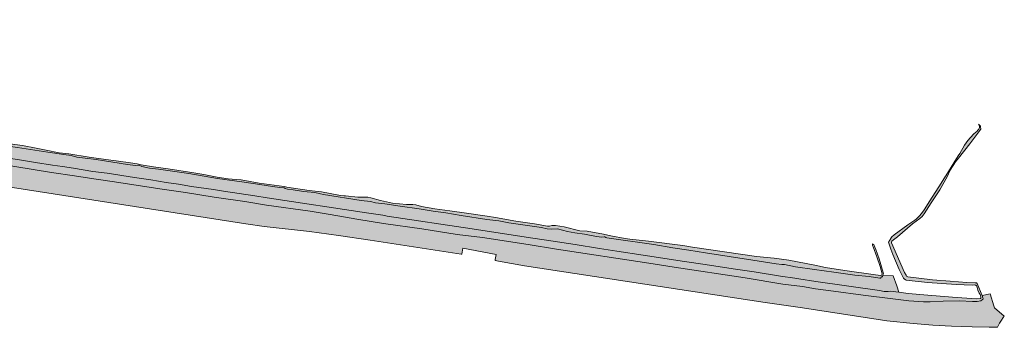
# Model space of a CAD drawing. Header units: metres. Extents: x 90041 to 92106, y 463990 to 466167.
# Tile 1020 of 1021: x 91590 to 92106, y 464994 to 465155. Entities that reach past the tile are written whole.
import ezdxf

# ---------------------------------------------------------------- set-up
doc = ezdxf.new("R2010")
doc.units = ezdxf.units.M
for name, color, linetype, lineweight in [('B-WE-GK-BESCHOEIING-G', 130, 'GK-BESCHOEIING-SO', 13), ('B-WE-OG-TERREIN_BEGROEID-GV', 7, 'Continuous', 13), ('B-WE-OG-TERREIN_OEVER-GV', 7, 'Continuous', 13), ('B-WE-OG-WATER_SLOOT-GV', 120, 'Continuous', 13)]:
    doc.layers.add(name, color=color, linetype=linetype, lineweight=lineweight)
for name, color, linetype, lineweight, true_color, plot, transparency in [('B-WE-OG-TERREIN_BEGROEID-V', 7, 'Continuous', 13, 0xc9eb70, False, 0.8), ('B-WE-OG-TERREIN_OEVER-V', 7, 'Continuous', 13, 0xc9eb70, False, 0.8), ('B-WE-OG-WATER_SLOOT-V', 7, 'Continuous', 13, 0x73e9ff, False, 0.8)]:
    doc.layers.add(name, color=color, linetype=linetype, lineweight=lineweight, true_color=true_color, plot=plot, transparency=transparency)
doc.linetypes.add('GK-BESCHOEIING-SO', pattern='A,18,-3,[1,NLCS.SHX,S=0.6,R=0,X=0,Y=0],-3', length=24)

msp = doc.modelspace()

# ---------------------------------------------------------------- hatches: boundary and pattern name
at = {"layer": 'B-WE-OG-TERREIN_BEGROEID-V'}
msp.add_hatch(color=256, dxfattribs=at).paths.add_polyline_path([(91741.886, 465054.847), (91718.922, 465058.093), (91707.499, 465059.942), (91691.421, 465062.341), (91676.484, 465064.662), (91662.923, 465066.666), (91639.246, 465070.298), (91628.32, 465071.812), (91618.228, 465073.534), (91606.116, 465075.268), (91567.503, 465081.459), (91556.319, 465083.473), (91544.684, 465085.633), (91533.217, 465088.005), (91520.659, 465090.716), (91505.229, 465094.181), (91495.236, 465096.593), (91473.895, 465101.423), (91463.712, 465103.836), (91457.89, 465105.288), (91443.583, 465108.354), (91426.155, 465112.495), (91408.839, 465116.205), (91393.58, 465119.287), (91374.143, 465124.126), (91372.44, 465124.63), (91371.543, 465124.978), (91370.766, 465125.442), (91370.369, 465125.853), (91369.135, 465127.466), (91368.789, 465128.066), (91368.076, 465130.954), (91367.396, 465135.839), (91366.461, 465146.79), (91365.86, 465154.427), (91360.311, 465155.336), (91360.358, 465146.523), (91360.47, 465144.984), (91360.641, 465143.45), (91360.87, 465141.924), (91361.159, 465140.408), (91361.505, 465138.904), (91361.909, 465137.415), (91366.728, 465128.562), (91366.95, 465127.877), (91367.143, 465127.183), (91367.306, 465126.482), (91367.439, 465125.775), (91367.542, 465125.062), (91367.739, 465124.042), (91367.91, 465122.082), (91367.678, 465120.28), (91366.741, 465115.317), (91377.406, 465113.26), (91377.531, 465113.812), (91388.026, 465111.799), (91388.265, 465112.671), (91392.988, 465111.67), (91392.845, 465110.813), (91401.658, 465109.014), (91401.357, 465107.533), (91401.202, 465106.769), (91404.846, 465105.994), (91406.419, 465105.615), (91409.697, 465104.827), (91427.133, 465100.882), (91500, 465084.55), (91529.74, 465078.046), (91569.859, 465069.774), (91708.141, 465048.227), (91717.7, 465046.875), (91741.52, 465044.287), (91756.622, 465042.194), (91773.306, 465039.663), (91821.003, 465032.428), (91821.269, 465032.378), (91821.906, 465035.537), (91839.37, 465032.216), (91838.832, 465029.567), (91838.735, 465029.092), (91840.639, 465028.734), (91854.228, 465026.186), (91980.456, 465007.115), (92000, 465004.162), (92044.178, 464997.499), (92057.926, 464995.991), (92068.283, 464995.102), (92078.062, 464994.606), (92088.899, 464994.307), (92097.891, 464994.017), (92102.297, 464994.108), (92103.337, 464996.17), (92104.242, 464997.69), (92105.255, 464999.138), (92105.79, 464999.812), (92100.658, 465004.298), (92100.216, 465005.202), (92098.412, 465011.551), (92094.108, 465010.717), (92094.574, 465009.562), (92094.694, 465009.143), (92094.643, 465008.799), (92094.42, 465008.579), (92093.447, 465007.979), (92091.624, 465007.547), (92089.115, 465007.599), (92082.3, 465007.921), (92073.736, 465007.724), (92066.967, 465007.32), (92063.375, 465007.44), (92055.775, 465007.927), (92047.414, 465008.886), (92031.801, 465010.895), (92016.311, 465013.052), (92006.869, 465014.263), (92000, 465015.421), (91989.58, 465016.582), (91969.886, 465019.903), (91932.681, 465025.585), (91919.344, 465027.698), (91870.964, 465034.918), (91856.089, 465037.487), (91832.113, 465041.075), (91818.854, 465042.703), (91800.453, 465045.589), (91780.194, 465048.462), (91766.291, 465050.643), (91752.234, 465053.141)])
at = {"layer": 'B-WE-OG-TERREIN_OEVER-V'}
for points in [[(91366.53, 465154.313), (91365.86, 465154.427), (91366.461, 465146.79), (91367.396, 465135.839), (91368.076, 465130.954), (91368.789, 465128.066), (91369.135, 465127.466), (91370.369, 465125.853), (91370.766, 465125.442), (91371.543, 465124.978), (91372.44, 465124.63), (91374.143, 465124.126), (91393.58, 465119.287), (91408.839, 465116.205), (91426.155, 465112.495), (91443.583, 465108.354), (91457.89, 465105.288), (91463.712, 465103.836), (91473.895, 465101.423), (91495.236, 465096.593), (91505.229, 465094.181), (91520.659, 465090.716), (91533.217, 465088.005), (91544.684, 465085.633), (91556.319, 465083.473), (91567.503, 465081.459), (91606.116, 465075.268), (91618.228, 465073.534), (91628.32, 465071.812), (91639.246, 465070.298), (91662.923, 465066.666), (91676.484, 465064.662), (91691.421, 465062.341), (91707.499, 465059.942), (91718.922, 465058.093), (91741.886, 465054.847), (91752.234, 465053.141), (91766.291, 465050.643), (91780.194, 465048.462), (91800.453, 465045.589), (91818.854, 465042.703), (91832.113, 465041.075), (91856.089, 465037.487), (91870.964, 465034.918), (91919.344, 465027.698), (91932.681, 465025.585), (91969.886, 465019.903), (91989.58, 465016.582), (92000, 465015.421), (92006.869, 465014.263), (92016.311, 465013.052), (92031.801, 465010.895), (92047.414, 465008.886), (92055.775, 465007.927), (92063.375, 465007.44), (92066.967, 465007.32), (92073.736, 465007.724), (92082.3, 465007.921), (92089.115, 465007.599), (92091.624, 465007.547), (92093.447, 465007.979), (92094.42, 465008.579), (92094.643, 465008.799), (92094.694, 465009.143), (92094.574, 465009.562), (92094.108, 465010.717), (92091.615, 465016.961), (92091.174, 465017.284), (92090.436, 465017.411), (92086.082, 465017.584), (92077.424, 465018.151), (92068.152, 465018.992), (92055.193, 465020.519), (92054.58, 465020.818), (92054.287, 465021.287), (92053.484, 465022.842), (92046.709, 465038.309), (92046.589, 465038.802), (92046.738, 465039.17), (92047.604, 465039.977), (92049.778, 465041.515), (92057.593, 465048.236), (92061.571, 465051.067), (92062.783, 465052.168), (92063.8, 465053.589), (92067.401, 465059.252), (92072.018, 465066.164), (92075.748, 465072.959), (92077.382, 465076.414), (92080.263, 465080.876), (92081.749, 465082.639), (92087.649, 465090.208), (92093.018, 465097.297), (92093.438, 465097.852), (92093.487, 465098.322), (92093.39, 465098.95), (92093.221, 465099.432), (92092.654, 465100.204), (92092.194, 465100.521), (92092.593, 465100.073), (92092.803, 465099.488), (92092.81, 465098.866), (92092.612, 465098.276), (92092.442, 465098.004), (92092.307, 465097.821), (92091.945, 465097.327), (92091.38, 465096.705), (92090.818, 465096.281), (92089.665, 465095.264), (92086.601, 465091.916), (92084.835, 465089.49), (92082.538, 465085.219), (92081.679, 465083.902), (92079.291, 465080.241), (92075.052, 465073.508), (92074.881, 465073.225), (92072.692, 465069.61), (92066.758, 465060.344), (92063.852, 465055.636), (92062.86, 465054.338), (92061.472, 465052.672), (92059.542, 465050.789), (92058.8, 465050.203), (92055.144, 465047.701), (92048.052, 465042.47), (92046.865, 465041.517), (92046.444, 465040.953), (92045.97, 465039.996), (92045.771, 465039.709), (92045.226, 465038.992), (92045.102, 465038.668), (92045.222, 465038.205), (92046.338, 465034.964), (92047.303, 465032.16), (92050.653, 465024.315), (92052.453, 465020.89), (92053.014, 465019.823), (92053.405, 465019.304), (92053.797, 465019.006), (92054.411, 465018.781), (92065.574, 465017.437), (92080.504, 465016.391), (92088.918, 465016.145), (92090.026, 465016.212), (92090.493, 465016.185), (92090.837, 465016.109), (92091.131, 465015.837), (92091.326, 465015.541), (92091.831, 465013.42), (92092.688, 465011.873), (92093.048, 465011.225), (92093.271, 465010.554), (92093.532, 465009.77), (92093.48, 465009.278), (92093.331, 465009.156), (92090.993, 465008.997), (92078.669, 465009.782), (92065.684, 465010.866), (92055.354, 465011.787), (92050.563, 465012.362), (92045.863, 465012.925), (92044.903, 465012.857), (92044.336, 465012.713), (92042.737, 465012.82), (92040.28, 465013.4), (92006.891, 465018.048), (91998.034, 465019.391), (91995.966, 465019.777), (91988.475, 465020.889), (91974.695, 465023.1), (91963.703, 465024.732), (91948.949, 465027.017), (91938.085, 465028.518), (91916.425, 465031.844), (91902.645, 465034.016), (91893.532, 465035.273), (91880.726, 465037.403), (91868.08, 465039.408), (91855.142, 465041.351), (91826.725, 465045.723), (91782.164, 465052.374), (91779.835, 465052.749), (91772.502, 465053.928), (91719.193, 465061.891), (91712.828, 465062.926), (91696.371, 465065.423), (91691.217, 465066.261), (91679.628, 465067.944), (91672.789, 465069.078), (91666.257, 465069.971), (91658.35, 465071.277), (91649.776, 465072.539), (91635.314, 465074.81), (91627.855, 465075.757), (91617.645, 465077.527), (91611.898, 465078.417), (91606.744, 465079.088), (91597.743, 465080.472), (91589.455, 465081.827), (91578.72, 465083.363), (91550.202, 465088.378), (91538.687, 465090.608), (91520.693, 465094.54), (91512.93, 465096.296), (91503.578, 465098.585), (91491.376, 465101.271), (91484.683, 465102.902), (91474.546, 465105.148), (91469.419, 465106.366), (91437.827, 465113.632), (91425.866, 465116.303), (91401.71, 465121.862), (91375.136, 465127.771), (91374.755, 465127.753), (91374.42, 465127.593), (91374.035, 465127.314), (91373.262, 465126.613), (91372.664, 465126.362), (91371.307, 465126.242), (91370.928, 465126.343), (91370.719, 465126.655), (91370.384, 465129.371), (91369.915, 465131.186), (91369.032, 465133.839), (91368.764, 465134.889), (91368.26, 465138.488), (91367.79, 465144.985), (91367.27, 465147.989), (91366.68, 465152.587)], [(91370.745, 465147.168), (91370.684, 465147.718), (91370.638, 465153.625), (91368.769, 465153.937), (91369.077, 465146.58), (91369.234, 465146.055), (91369.602, 465145.312), (91369.713, 465144.787), (91369.912, 465139.625), (91370.175, 465138.242), (91370.423, 465137.477), (91371.002, 465136.516), (91371.562, 465135.864), (91371.904, 465135.525), (91372.636, 465134.802), (91373.037, 465134.509), (91374.717, 465134.077), (91379.572, 465132.975), (91384.828, 465131.675), (91399.585, 465128.459), (91406.548, 465126.846), (91408.043, 465126.702), (91408.572, 465127.097), (91409.475, 465127.059), (91410.016, 465126.717), (91410.248, 465126.333), (91410.384, 465125.95), (91417.629, 465124.213), (91426.583, 465122.234), (91436.319, 465120.195), (91437.864, 465120.169), (91438.647, 465120.109), (91439.072, 465119.935), (91439.446, 465119.525), (91440.035, 465119.23), (91443.444, 465118.365), (91447.685, 465117.51), (91455.738, 465115.689), (91462.913, 465113.977), (91479.364, 465110.316), (91484.681, 465109.049), (91488.527, 465108.266), (91494.27, 465106.783), (91505.262, 465104.413), (91513.071, 465102.514), (91513.617, 465102.439), (91513.95, 465102.509), (91514.857, 465103.002), (91515.094, 465102.977), (91515.588, 465102.071), (91517.511, 465101.632), (91524.963, 465099.735), (91531.35, 465098.533), (91540.885, 465096.623), (91541.551, 465096.762), (91542.074, 465096.712), (91543.426, 465096.205), (91549.575, 465094.957), (91560.022, 465092.947), (91568.05, 465091.925), (91569.927, 465091.724), (91571.139, 465091.741), (91572.281, 465091.853), (91572.97, 465091.778), (91573.633, 465091.37), (91574.2, 465090.725), (91574.792, 465090.413), (91581.18, 465089.353), (91588.376, 465088.289), (91604.228, 465085.845), (91612.599, 465084.559), (91616.518, 465084.085), (91619.413, 465083.189), (91623.879, 465082.782), (91629.556, 465081.989), (91646.06, 465079.421), (91650.312, 465078.906), (91651.905, 465078.992), (91652.404, 465078.942), (91652.878, 465078.63), (91653.494, 465078.365), (91657.649, 465077.509), (91662.233, 465076.912), (91678.122, 465074.656), (91693.247, 465071.977), (91707.19, 465070.185), (91715.407, 465068.972), (91722.079, 465067.816), (91725.986, 465067.32), (91728.193, 465067.201), (91728.742, 465066.806), (91729.94, 465066.437), (91732.892, 465066.149), (91738.274, 465065.253), (91744.243, 465064.644), (91747.29, 465064.062), (91748.747, 465063.594), (91768.622, 465060.447), (91773.522, 465060.043), (91776.08, 465059.271), (91781.01, 465058.704), (91789.021, 465057.62), (91799.008, 465056.128), (91806.303, 465054.889), (91812.886, 465054.013), (91821.057, 465052.668), (91834.514, 465050.623), (91840.708, 465049.784), (91845.96, 465048.889), (91863.049, 465046.386), (91866.094, 465045.61), (91868.333, 465045.459), (91871.452, 465045.591), (91876.83, 465044.305), (91880.622, 465043.489), (91885.682, 465042.889), (91891.872, 465041.595), (91894.694, 465041.308), (91895.994, 465041.393), (91896.254, 465041.455), (91896.901, 465041.189), (91897.45, 465040.892), (91922.096, 465037.407), (91932.017, 465035.688), (91940.318, 465034.471), (91949.072, 465033.023), (91973.878, 465029.31), (91980.491, 465028.11), (91986.199, 465027.275), (91989.053, 465026.988), (91990.547, 465027.006), (91996.25, 465025.685), (92006.214, 465024.252), (92016.393, 465022.988), (92027.457, 465021.423), (92034.884, 465020.592), (92040.489, 465019.821), (92040.809, 465019.844), (92040.982, 465019.966), (92041.206, 465020.285), (92041.453, 465020.48), (92041.748, 465020.528), (92041.896, 465020.601), (92042.126, 465021.181), (92042.322, 465021.829), (92042.398, 465022.296), (92042.352, 465022.714), (92040.253, 465030.01), (92038.453, 465034.775), (92037.956, 465036.091), (92037.636, 465036.938), (92037.293, 465037.435), (92036.925, 465037.642), (92036.735, 465037.749), (92036.599, 465036.847), (92036.972, 465036.205), (92038.931, 465031.037), (92040.742, 465025.991), (92041.678, 465022.034), (92041.637, 465021.65), (92041.458, 465021.356), (92040.994, 465021.162), (92038.181, 465021.464), (92022.153, 465023.741), (92011.954, 465025.43), (92006.522, 465026.569), (91992.849, 465029.191), (91985.106, 465030.212), (91975.786, 465031.086), (91967.451, 465032.394), (91942.233, 465036.092), (91937.221, 465036.844), (91919.224, 465039.159), (91909.437, 465040.167), (91907.075, 465040.601), (91899.5, 465041.995), (91895.54, 465042.947), (91887.048, 465044.352), (91883.144, 465044.578), (91875.069, 465046.735), (91870.444, 465047.347), (91868.586, 465047.364), (91867.323, 465047.093), (91866.283, 465047.04), (91859.365, 465048.304), (91849.707, 465049.657), (91838.984, 465051.619), (91834.651, 465052.278), (91823.728, 465053.939), (91814.981, 465055.063), (91807.18, 465056.209), (91800.229, 465057.347), (91797.151, 465058.29), (91795.641, 465058.462), (91792.27, 465058.495), (91785.063, 465059.163), (91778.681, 465060.484), (91773.622, 465061.856), (91771.988, 465062.218), (91766.759, 465062.3), (91760.304, 465062.927), (91759.586, 465062.997), (91757.758, 465063.174), (91747.758, 465065.003), (91741.307, 465065.727), (91729.542, 465067.447), (91728.191, 465067.775), (91715.019, 465069.643), (91705.664, 465071.433), (91702.955, 465071.449), (91698.868, 465071.805), (91692.979, 465072.695), (91685.975, 465074.091), (91680.894, 465075.024), (91667.404, 465077.051), (91659.591, 465078.166), (91653.131, 465079.178), (91651.138, 465079.713), (91647.646, 465080.185), (91640.023, 465081.323), (91634.648, 465081.998), (91625.884, 465083.262), (91615.245, 465084.94), (91610.186, 465085.564), (91603.469, 465086.829), (91598.196, 465088.01), (91590.907, 465089.312), (91576.323, 465091.251), (91575.112, 465091.496), (91573.289, 465092.719), (91572.578, 465093.056), (91568.656, 465093.079), (91562.6, 465093.946), (91553.601, 465095.614), (91545.86, 465096.943), (91539.403, 465098.407), (91533.281, 465100.106), (91523.426, 465101.851), (91516.353, 465103.58), (91507.807, 465105.555), (91496.724, 465108.424), (91492.761, 465109.209), (91487.203, 465110.31), (91479.202, 465111.973), (91468.926, 465114.647), (91461.471, 465116.235), (91449.989, 465119.065), (91444.613, 465120.319), (91442.721, 465120.897), (91438.196, 465121.851), (91435.032, 465122.606), (91431.448, 465123.461), (91422.665, 465125.675), (91414.449, 465127.665), (91406.534, 465129.152), (91395.172, 465132.098), (91388.805, 465133.82), (91383.327, 465134.576), (91374.556, 465136.101), (91373.257, 465136.621), (91372.81, 465136.867), (91372.391, 465137.42), (91371.958, 465138.569), (91371.607, 465140.334)]]:
    msp.add_hatch(color=256, dxfattribs=at).paths.add_polyline_path(points)
at = {"layer": 'B-WE-OG-WATER_SLOOT-V'}
msp.add_hatch(color=256, dxfattribs=at).paths.add_polyline_path([(91370.423, 465137.477), (91370.175, 465138.242), (91369.912, 465139.625), (91369.713, 465144.787), (91369.602, 465145.312), (91369.234, 465146.055), (91369.077, 465146.58), (91368.769, 465153.937), (91366.53, 465154.313), (91366.68, 465152.587), (91367.27, 465147.989), (91367.79, 465144.985), (91368.26, 465138.488), (91368.764, 465134.889), (91369.032, 465133.839), (91369.915, 465131.186), (91370.384, 465129.371), (91370.719, 465126.655), (91370.928, 465126.343), (91371.307, 465126.242), (91372.664, 465126.362), (91373.262, 465126.613), (91374.035, 465127.314), (91374.42, 465127.593), (91374.755, 465127.753), (91375.136, 465127.771), (91401.71, 465121.862), (91425.866, 465116.303), (91437.827, 465113.632), (91469.419, 465106.366), (91474.546, 465105.148), (91484.683, 465102.902), (91491.376, 465101.271), (91503.578, 465098.585), (91512.93, 465096.296), (91520.693, 465094.54), (91538.687, 465090.608), (91550.202, 465088.378), (91578.72, 465083.363), (91589.455, 465081.827), (91597.743, 465080.472), (91606.744, 465079.088), (91611.898, 465078.417), (91617.645, 465077.527), (91627.855, 465075.757), (91635.314, 465074.81), (91649.776, 465072.539), (91658.35, 465071.277), (91666.257, 465069.971), (91672.789, 465069.078), (91679.628, 465067.944), (91691.217, 465066.261), (91696.371, 465065.423), (91712.828, 465062.926), (91719.193, 465061.891), (91772.502, 465053.928), (91779.835, 465052.749), (91782.164, 465052.374), (91826.725, 465045.723), (91855.142, 465041.351), (91868.08, 465039.408), (91880.726, 465037.403), (91893.532, 465035.273), (91902.645, 465034.016), (91916.425, 465031.844), (91938.085, 465028.518), (91948.949, 465027.017), (91963.703, 465024.732), (91974.695, 465023.1), (91988.475, 465020.889), (91995.966, 465019.777), (91998.034, 465019.391), (92006.891, 465018.048), (92040.28, 465013.4), (92042.737, 465012.82), (92044.336, 465012.713), (92044.903, 465012.857), (92045.863, 465012.925), (92050.563, 465012.362), (92049.446, 465015.808), (92047.499, 465021.053), (92042.126, 465021.181), (92041.896, 465020.601), (92041.748, 465020.528), (92041.453, 465020.48), (92041.206, 465020.285), (92040.982, 465019.966), (92040.809, 465019.844), (92040.489, 465019.821), (92034.884, 465020.592), (92027.457, 465021.423), (92016.393, 465022.988), (92006.214, 465024.252), (91996.25, 465025.685), (91990.547, 465027.006), (91989.053, 465026.988), (91986.199, 465027.275), (91980.491, 465028.11), (91973.878, 465029.31), (91949.072, 465033.023), (91940.318, 465034.471), (91932.017, 465035.688), (91922.096, 465037.407), (91897.45, 465040.892), (91896.901, 465041.189), (91896.254, 465041.455), (91895.994, 465041.393), (91894.694, 465041.308), (91891.872, 465041.595), (91885.682, 465042.889), (91880.622, 465043.489), (91876.83, 465044.305), (91871.452, 465045.591), (91868.333, 465045.459), (91866.094, 465045.61), (91863.049, 465046.386), (91845.96, 465048.889), (91840.708, 465049.784), (91834.514, 465050.623), (91821.057, 465052.668), (91812.886, 465054.013), (91806.303, 465054.889), (91799.008, 465056.128), (91789.021, 465057.62), (91781.01, 465058.704), (91776.08, 465059.271), (91773.522, 465060.043), (91768.622, 465060.447), (91748.747, 465063.594), (91747.29, 465064.062), (91744.243, 465064.644), (91738.274, 465065.253), (91732.892, 465066.149), (91729.94, 465066.437), (91728.742, 465066.806), (91728.193, 465067.201), (91725.986, 465067.32), (91722.079, 465067.816), (91715.407, 465068.972), (91707.19, 465070.185), (91693.247, 465071.977), (91678.122, 465074.656), (91662.233, 465076.912), (91657.649, 465077.509), (91653.494, 465078.365), (91652.878, 465078.63), (91652.404, 465078.942), (91651.905, 465078.992), (91650.312, 465078.906), (91646.06, 465079.421), (91629.556, 465081.989), (91623.879, 465082.782), (91619.413, 465083.189), (91616.518, 465084.085), (91612.599, 465084.559), (91604.228, 465085.845), (91588.376, 465088.289), (91581.18, 465089.353), (91574.792, 465090.413), (91574.2, 465090.725), (91573.633, 465091.37), (91572.97, 465091.778), (91572.281, 465091.853), (91571.139, 465091.741), (91569.927, 465091.724), (91568.05, 465091.925), (91560.022, 465092.947), (91549.575, 465094.957), (91543.426, 465096.205), (91542.074, 465096.712), (91541.551, 465096.762), (91540.885, 465096.623), (91531.35, 465098.533), (91524.963, 465099.735), (91517.511, 465101.632), (91515.588, 465102.071), (91515.094, 465102.977), (91514.857, 465103.002), (91513.95, 465102.509), (91513.617, 465102.439), (91513.071, 465102.514), (91505.262, 465104.413), (91494.27, 465106.783), (91488.527, 465108.266), (91484.681, 465109.049), (91479.364, 465110.316), (91462.913, 465113.977), (91455.738, 465115.689), (91447.685, 465117.51), (91443.444, 465118.365), (91440.035, 465119.23), (91439.446, 465119.525), (91439.072, 465119.935), (91438.647, 465120.109), (91437.864, 465120.169), (91436.319, 465120.195), (91426.583, 465122.234), (91417.629, 465124.213), (91410.384, 465125.95), (91410.248, 465126.333), (91410.016, 465126.717), (91409.475, 465127.059), (91408.572, 465127.097), (91408.043, 465126.702), (91406.548, 465126.846), (91399.585, 465128.459), (91384.828, 465131.675), (91379.572, 465132.975), (91374.717, 465134.077), (91373.037, 465134.509), (91372.636, 465134.802), (91371.904, 465135.525), (91371.562, 465135.864), (91371.002, 465136.516)])

# ---------------------------------------------------------------- linework, layer by layer
at = {"layer": 'B-WE-GK-BESCHOEIING-G', "flags": 128}
for points in [[(91370.423, 465137.477), (91371.002, 465136.516), (91371.562, 465135.864), (91371.904, 465135.525), (91372.636, 465134.802), (91373.037, 465134.509), (91374.717, 465134.077), (91379.572, 465132.975), (91384.828, 465131.675), (91399.585, 465128.459), (91406.548, 465126.846), (91408.043, 465126.702), (91408.572, 465127.097), (91409.475, 465127.059), (91410.016, 465126.717), (91410.248, 465126.333), (91410.384, 465125.95), (91417.629, 465124.213), (91426.583, 465122.234), (91436.319, 465120.195), (91437.864, 465120.169), (91438.647, 465120.109), (91439.072, 465119.935), (91439.446, 465119.525), (91440.035, 465119.23), (91443.444, 465118.365), (91447.685, 465117.51), (91455.738, 465115.689), (91462.913, 465113.977), (91479.364, 465110.316), (91484.681, 465109.049), (91488.527, 465108.266), (91494.27, 465106.783), (91505.262, 465104.413), (91513.071, 465102.514), (91513.617, 465102.439), (91513.95, 465102.509), (91514.857, 465103.002), (91515.094, 465102.977), (91515.588, 465102.071), (91517.511, 465101.632), (91524.963, 465099.735), (91531.35, 465098.533), (91540.885, 465096.623), (91541.551, 465096.762), (91542.074, 465096.712), (91543.426, 465096.205), (91549.575, 465094.957), (91560.022, 465092.947), (91568.05, 465091.925), (91569.927, 465091.724), (91571.139, 465091.741), (91572.281, 465091.853), (91572.97, 465091.778), (91573.633, 465091.37), (91574.2, 465090.725), (91574.792, 465090.413), (91581.18, 465089.353), (91588.376, 465088.289), (91604.228, 465085.845), (91612.599, 465084.559), (91616.518, 465084.085), (91619.413, 465083.189), (91623.879, 465082.782), (91629.556, 465081.989), (91646.06, 465079.421), (91650.312, 465078.906), (91651.905, 465078.992), (91652.404, 465078.942), (91652.878, 465078.63), (91653.494, 465078.365), (91657.649, 465077.509), (91662.233, 465076.912), (91678.122, 465074.656), (91693.247, 465071.977), (91707.19, 465070.185), (91715.407, 465068.972), (91722.079, 465067.816), (91725.986, 465067.32), (91728.193, 465067.201), (91728.742, 465066.806), (91729.94, 465066.437), (91732.892, 465066.149), (91738.274, 465065.253), (91744.243, 465064.644), (91747.29, 465064.062), (91748.747, 465063.594), (91768.622, 465060.447), (91773.522, 465060.043), (91776.08, 465059.271), (91781.01, 465058.704), (91789.021, 465057.62), (91799.008, 465056.128), (91806.303, 465054.889), (91812.886, 465054.013), (91821.057, 465052.668), (91834.514, 465050.623), (91840.708, 465049.784), (91845.96, 465048.889), (91863.049, 465046.386), (91866.094, 465045.61), (91868.333, 465045.459), (91871.452, 465045.591), (91876.83, 465044.305), (91880.622, 465043.489), (91885.682, 465042.889), (91891.872, 465041.595), (91894.694, 465041.308), (91895.994, 465041.393), (91896.254, 465041.455), (91896.901, 465041.189), (91897.45, 465040.892), (91922.096, 465037.407), (91932.017, 465035.688), (91940.318, 465034.471), (91949.072, 465033.023), (91973.878, 465029.31), (91980.491, 465028.11), (91986.199, 465027.275), (91989.053, 465026.988), (91990.547, 465027.006), (91996.25, 465025.685), (92006.214, 465024.252), (92016.393, 465022.988), (92027.457, 465021.423), (92034.884, 465020.592), (92040.489, 465019.821), (92040.809, 465019.844), (92040.982, 465019.966), (92041.206, 465020.285), (92041.453, 465020.48), (92041.748, 465020.528), (92041.896, 465020.601), (92042.126, 465021.181)], [(91375.136, 465127.771), (91401.71, 465121.862), (91425.866, 465116.303), (91437.827, 465113.632), (91469.419, 465106.366), (91474.546, 465105.148), (91484.683, 465102.902), (91491.376, 465101.271), (91503.578, 465098.585), (91512.93, 465096.296), (91520.693, 465094.54), (91538.687, 465090.608), (91550.202, 465088.378), (91578.72, 465083.363), (91589.455, 465081.827), (91597.743, 465080.472), (91606.744, 465079.088), (91611.898, 465078.417), (91617.645, 465077.527), (91627.855, 465075.757), (91635.314, 465074.81), (91649.776, 465072.539), (91658.35, 465071.277), (91666.257, 465069.971), (91672.789, 465069.078), (91679.628, 465067.944), (91691.217, 465066.261), (91696.371, 465065.423), (91712.828, 465062.926), (91719.193, 465061.891), (91772.502, 465053.928), (91779.835, 465052.749), (91782.164, 465052.374), (91826.725, 465045.723), (91855.142, 465041.351), (91868.08, 465039.408), (91880.726, 465037.403), (91893.532, 465035.273), (91902.645, 465034.016), (91916.425, 465031.844), (91938.085, 465028.518), (91948.949, 465027.017), (91963.703, 465024.732), (91974.695, 465023.1), (91988.475, 465020.889), (91995.966, 465019.777), (91998.034, 465019.391), (92006.891, 465018.048), (92040.28, 465013.4), (92042.737, 465012.82), (92044.336, 465012.713), (92044.903, 465012.857), (92045.863, 465012.925), (92050.563, 465012.362)]]:
    msp.add_lwpolyline(points, dxfattribs=at)
at = {"layer": 'B-WE-OG-TERREIN_BEGROEID-GV', "flags": 128}
msp.add_lwpolyline([(91569.859, 465069.774), (91708.141, 465048.227), (91717.7, 465046.875), (91741.52, 465044.287), (91756.622, 465042.194), (91773.306, 465039.663), (91821.003, 465032.428), (91821.269, 465032.378), (91821.906, 465035.537), (91839.37, 465032.216), (91838.832, 465029.567), (91838.735, 465029.092), (91840.639, 465028.734), (91854.228, 465026.186), (91980.456, 465007.115), (92000, 465004.162), (92044.178, 464997.499), (92057.926, 464995.991), (92068.283, 464995.102), (92078.062, 464994.606), (92088.899, 464994.307), (92097.891, 464994.017), (92102.297, 464994.108), (92103.337, 464996.17), (92104.242, 464997.69), (92105.255, 464999.138), (92105.79, 464999.812), (92100.658, 465004.298), (92100.216, 465005.202), (92098.412, 465011.551), (92094.108, 465010.717), (92094.574, 465009.562), (92094.694, 465009.143), (92094.643, 465008.799), (92094.42, 465008.579), (92093.447, 465007.979), (92091.624, 465007.547), (92089.115, 465007.599), (92082.3, 465007.921), (92073.736, 465007.724), (92066.967, 465007.32), (92063.375, 465007.44), (92055.775, 465007.927), (92047.414, 465008.886), (92031.801, 465010.895), (92016.311, 465013.052), (92006.869, 465014.263), (92000, 465015.421), (91989.58, 465016.582), (91969.886, 465019.903), (91932.681, 465025.585), (91919.344, 465027.698), (91870.964, 465034.918), (91856.089, 465037.487), (91832.113, 465041.075), (91818.854, 465042.703), (91800.453, 465045.589), (91780.194, 465048.462), (91766.291, 465050.643), (91752.234, 465053.141), (91741.886, 465054.847), (91718.922, 465058.093), (91707.499, 465059.942), (91691.421, 465062.341), (91676.484, 465064.662), (91662.923, 465066.666), (91639.246, 465070.298), (91628.32, 465071.812), (91618.228, 465073.534), (91606.116, 465075.268), (91567.503, 465081.459)], dxfattribs=at)
at = {"layer": 'B-WE-OG-TERREIN_OEVER-GV', "flags": 128}
for points in [[(91567.503, 465081.459), (91606.116, 465075.268), (91618.228, 465073.534), (91628.32, 465071.812), (91639.246, 465070.298), (91662.923, 465066.666), (91676.484, 465064.662), (91691.421, 465062.341), (91707.499, 465059.942), (91718.922, 465058.093), (91741.886, 465054.847), (91752.234, 465053.141), (91766.291, 465050.643), (91780.194, 465048.462), (91800.453, 465045.589), (91818.854, 465042.703), (91832.113, 465041.075), (91856.089, 465037.487), (91870.964, 465034.918), (91919.344, 465027.698), (91932.681, 465025.585), (91969.886, 465019.903), (91989.58, 465016.582), (92000, 465015.421), (92006.869, 465014.263), (92016.311, 465013.052), (92031.801, 465010.895), (92047.414, 465008.886), (92055.775, 465007.927), (92063.375, 465007.44), (92066.967, 465007.32), (92073.736, 465007.724), (92082.3, 465007.921), (92089.115, 465007.599), (92091.624, 465007.547), (92093.447, 465007.979), (92094.42, 465008.579), (92094.643, 465008.799), (92094.694, 465009.143), (92094.574, 465009.562), (92094.108, 465010.717), (92091.615, 465016.961), (92091.174, 465017.284), (92090.436, 465017.411), (92086.082, 465017.584), (92077.424, 465018.151), (92068.152, 465018.992), (92055.193, 465020.519), (92054.58, 465020.818), (92054.287, 465021.287), (92053.484, 465022.842), (92046.709, 465038.309), (92046.589, 465038.802), (92046.738, 465039.17), (92047.604, 465039.977), (92049.778, 465041.515), (92057.593, 465048.236), (92061.571, 465051.067), (92062.783, 465052.168), (92063.8, 465053.589), (92067.401, 465059.252), (92072.018, 465066.164), (92075.748, 465072.959), (92077.382, 465076.414), (92080.263, 465080.876), (92081.749, 465082.639), (92087.649, 465090.208), (92093.018, 465097.297), (92093.438, 465097.852), (92093.487, 465098.322), (92093.39, 465098.95), (92093.221, 465099.432), (92092.654, 465100.204), (92092.194, 465100.521), (92092.593, 465100.073), (92092.803, 465099.488), (92092.81, 465098.866), (92092.612, 465098.276), (92092.442, 465098.004), (92092.307, 465097.821), (92091.945, 465097.327), (92091.38, 465096.705), (92090.818, 465096.281), (92089.665, 465095.264), (92086.601, 465091.916), (92084.835, 465089.49), (92082.538, 465085.219), (92081.679, 465083.902), (92079.291, 465080.241), (92075.052, 465073.508), (92074.881, 465073.225), (92072.692, 465069.61), (92066.758, 465060.344), (92063.852, 465055.636), (92062.86, 465054.338), (92061.472, 465052.672), (92059.542, 465050.789), (92058.8, 465050.203), (92055.144, 465047.701), (92048.052, 465042.47), (92046.865, 465041.517), (92046.444, 465040.953), (92045.97, 465039.996), (92045.771, 465039.709), (92045.226, 465038.992), (92045.102, 465038.668), (92045.222, 465038.205), (92046.338, 465034.964), (92047.303, 465032.16), (92050.653, 465024.315), (92052.453, 465020.89), (92053.014, 465019.823), (92053.405, 465019.304), (92053.797, 465019.006), (92054.411, 465018.781), (92065.574, 465017.437), (92080.504, 465016.391), (92088.918, 465016.145), (92090.026, 465016.212), (92090.493, 465016.185), (92090.837, 465016.109), (92091.131, 465015.837), (92091.326, 465015.541), (92091.831, 465013.42), (92092.688, 465011.873), (92093.048, 465011.225), (92093.271, 465010.554), (92093.532, 465009.77), (92093.48, 465009.278), (92093.331, 465009.156), (92090.993, 465008.997), (92078.669, 465009.782), (92065.684, 465010.866), (92055.354, 465011.787), (92050.563, 465012.362), (92045.863, 465012.925), (92044.903, 465012.857), (92044.336, 465012.713), (92042.737, 465012.82), (92040.28, 465013.4), (92006.891, 465018.048), (91998.034, 465019.391), (91995.966, 465019.777), (91988.475, 465020.889), (91974.695, 465023.1), (91963.703, 465024.732), (91948.949, 465027.017), (91938.085, 465028.518), (91916.425, 465031.844), (91902.645, 465034.016), (91893.532, 465035.273), (91880.726, 465037.403), (91868.08, 465039.408), (91855.142, 465041.351), (91826.725, 465045.723), (91782.164, 465052.374), (91779.835, 465052.749), (91772.502, 465053.928), (91719.193, 465061.891), (91712.828, 465062.926), (91696.371, 465065.423), (91691.217, 465066.261), (91679.628, 465067.944), (91672.789, 465069.078), (91666.257, 465069.971), (91658.35, 465071.277), (91649.776, 465072.539), (91635.314, 465074.81), (91627.855, 465075.757), (91617.645, 465077.527), (91611.898, 465078.417), (91606.744, 465079.088), (91597.743, 465080.472), (91589.455, 465081.827)], [(91588.376, 465088.289), (91604.228, 465085.845), (91612.599, 465084.559), (91616.518, 465084.085), (91619.413, 465083.189), (91623.879, 465082.782), (91629.556, 465081.989), (91646.06, 465079.421), (91650.312, 465078.906), (91651.905, 465078.992), (91652.404, 465078.942), (91652.878, 465078.63), (91653.494, 465078.365), (91657.649, 465077.509), (91662.233, 465076.912), (91678.122, 465074.656), (91693.247, 465071.977), (91707.19, 465070.185), (91715.407, 465068.972), (91722.079, 465067.816), (91725.986, 465067.32), (91728.193, 465067.201), (91728.742, 465066.806), (91729.94, 465066.437), (91732.892, 465066.149), (91738.274, 465065.253), (91744.243, 465064.644), (91747.29, 465064.062), (91748.747, 465063.594), (91768.622, 465060.447), (91773.522, 465060.043), (91776.08, 465059.271), (91781.01, 465058.704), (91789.021, 465057.62), (91799.008, 465056.128), (91806.303, 465054.889), (91812.886, 465054.013), (91821.057, 465052.668), (91834.514, 465050.623), (91840.708, 465049.784), (91845.96, 465048.889), (91863.049, 465046.386), (91866.094, 465045.61), (91868.333, 465045.459), (91871.452, 465045.591), (91876.83, 465044.305), (91880.622, 465043.489), (91885.682, 465042.889), (91891.872, 465041.595), (91894.694, 465041.308), (91895.994, 465041.393), (91896.254, 465041.455), (91896.901, 465041.189), (91897.45, 465040.892), (91922.096, 465037.407), (91932.017, 465035.688), (91940.318, 465034.471), (91949.072, 465033.023), (91973.878, 465029.31), (91980.491, 465028.11), (91986.199, 465027.275), (91989.053, 465026.988), (91990.547, 465027.006), (91996.25, 465025.685), (92006.214, 465024.252), (92016.393, 465022.988), (92027.457, 465021.423), (92034.884, 465020.592), (92040.489, 465019.821), (92040.809, 465019.844), (92040.982, 465019.966), (92041.206, 465020.285), (92041.453, 465020.48), (92041.748, 465020.528), (92041.896, 465020.601), (92042.126, 465021.181), (92042.322, 465021.829), (92042.398, 465022.296), (92042.352, 465022.714), (92040.253, 465030.01), (92038.453, 465034.775), (92037.956, 465036.091), (92037.636, 465036.938), (92037.293, 465037.435), (92036.925, 465037.642), (92036.735, 465037.749), (92036.599, 465036.847), (92036.972, 465036.205), (92038.931, 465031.037), (92040.742, 465025.991), (92041.678, 465022.034), (92041.637, 465021.65), (92041.458, 465021.356), (92040.994, 465021.162), (92038.181, 465021.464), (92022.153, 465023.741), (92011.954, 465025.43), (92006.522, 465026.569), (91992.849, 465029.191), (91985.106, 465030.212), (91975.786, 465031.086), (91967.451, 465032.394), (91942.233, 465036.092), (91937.221, 465036.844), (91919.224, 465039.159), (91909.437, 465040.167), (91907.075, 465040.601), (91899.5, 465041.995), (91895.54, 465042.947), (91887.048, 465044.352), (91883.144, 465044.578), (91875.069, 465046.735), (91870.444, 465047.347), (91868.586, 465047.364), (91867.323, 465047.093), (91866.283, 465047.04), (91859.365, 465048.304), (91849.707, 465049.657), (91838.984, 465051.619), (91834.651, 465052.278), (91823.728, 465053.939), (91814.981, 465055.063), (91807.18, 465056.209), (91800.229, 465057.347), (91797.151, 465058.29), (91795.641, 465058.462), (91792.27, 465058.495), (91785.063, 465059.163), (91778.681, 465060.484), (91773.622, 465061.856), (91771.988, 465062.218), (91766.759, 465062.3), (91760.304, 465062.927), (91759.586, 465062.997), (91757.758, 465063.174), (91747.758, 465065.003), (91741.307, 465065.727), (91729.542, 465067.447), (91728.191, 465067.775), (91715.019, 465069.643), (91705.664, 465071.433), (91702.955, 465071.449), (91698.868, 465071.805), (91692.979, 465072.695), (91685.975, 465074.091), (91680.894, 465075.024), (91667.404, 465077.051), (91659.591, 465078.166), (91653.131, 465079.178), (91651.138, 465079.713), (91647.646, 465080.185), (91640.023, 465081.323), (91634.648, 465081.998), (91625.884, 465083.262), (91615.245, 465084.94), (91610.186, 465085.564), (91603.469, 465086.829), (91598.196, 465088.01), (91590.907, 465089.312), (91576.323, 465091.251)]]:
    msp.add_lwpolyline(points, dxfattribs=at)
at = {"layer": 'B-WE-OG-WATER_SLOOT-GV', "flags": 128}
msp.add_lwpolyline([(91589.455, 465081.827), (91597.743, 465080.472), (91606.744, 465079.088), (91611.898, 465078.417), (91617.645, 465077.527), (91627.855, 465075.757), (91635.314, 465074.81), (91649.776, 465072.539), (91658.35, 465071.277), (91666.257, 465069.971), (91672.789, 465069.078), (91679.628, 465067.944), (91691.217, 465066.261), (91696.371, 465065.423), (91712.828, 465062.926), (91719.193, 465061.891), (91772.502, 465053.928), (91779.835, 465052.749), (91782.164, 465052.374), (91826.725, 465045.723), (91855.142, 465041.351), (91868.08, 465039.408), (91880.726, 465037.403), (91893.532, 465035.273), (91902.645, 465034.016), (91916.425, 465031.844), (91938.085, 465028.518), (91948.949, 465027.017), (91963.703, 465024.732), (91974.695, 465023.1), (91988.475, 465020.889), (91995.966, 465019.777), (91998.034, 465019.391), (92006.891, 465018.048), (92040.28, 465013.4), (92042.737, 465012.82), (92044.336, 465012.713), (92044.903, 465012.857), (92045.863, 465012.925), (92050.563, 465012.362), (92049.446, 465015.808), (92047.499, 465021.053), (92042.126, 465021.181), (92041.896, 465020.601), (92041.748, 465020.528), (92041.453, 465020.48), (92041.206, 465020.285), (92040.982, 465019.966), (92040.809, 465019.844), (92040.489, 465019.821), (92034.884, 465020.592), (92027.457, 465021.423), (92016.393, 465022.988), (92006.214, 465024.252), (91996.25, 465025.685), (91990.547, 465027.006), (91989.053, 465026.988), (91986.199, 465027.275), (91980.491, 465028.11), (91973.878, 465029.31), (91949.072, 465033.023), (91940.318, 465034.471), (91932.017, 465035.688), (91922.096, 465037.407), (91897.45, 465040.892), (91896.901, 465041.189), (91896.254, 465041.455), (91895.994, 465041.393), (91894.694, 465041.308), (91891.872, 465041.595), (91885.682, 465042.889), (91880.622, 465043.489), (91876.83, 465044.305), (91871.452, 465045.591), (91868.333, 465045.459), (91866.094, 465045.61), (91863.049, 465046.386), (91845.96, 465048.889), (91840.708, 465049.784), (91834.514, 465050.623), (91821.057, 465052.668), (91812.886, 465054.013), (91806.303, 465054.889), (91799.008, 465056.128), (91789.021, 465057.62), (91781.01, 465058.704), (91776.08, 465059.271), (91773.522, 465060.043), (91768.622, 465060.447), (91748.747, 465063.594), (91747.29, 465064.062), (91744.243, 465064.644), (91738.274, 465065.253), (91732.892, 465066.149), (91729.94, 465066.437), (91728.742, 465066.806), (91728.193, 465067.201), (91725.986, 465067.32), (91722.079, 465067.816), (91715.407, 465068.972), (91707.19, 465070.185), (91693.247, 465071.977), (91678.122, 465074.656), (91662.233, 465076.912), (91657.649, 465077.509), (91653.494, 465078.365), (91652.878, 465078.63), (91652.404, 465078.942), (91651.905, 465078.992), (91650.312, 465078.906), (91646.06, 465079.421), (91629.556, 465081.989), (91623.879, 465082.782), (91619.413, 465083.189), (91616.518, 465084.085), (91612.599, 465084.559), (91604.228, 465085.845), (91588.376, 465088.289)], dxfattribs=at)

doc.saveas('drawing.dxf')
